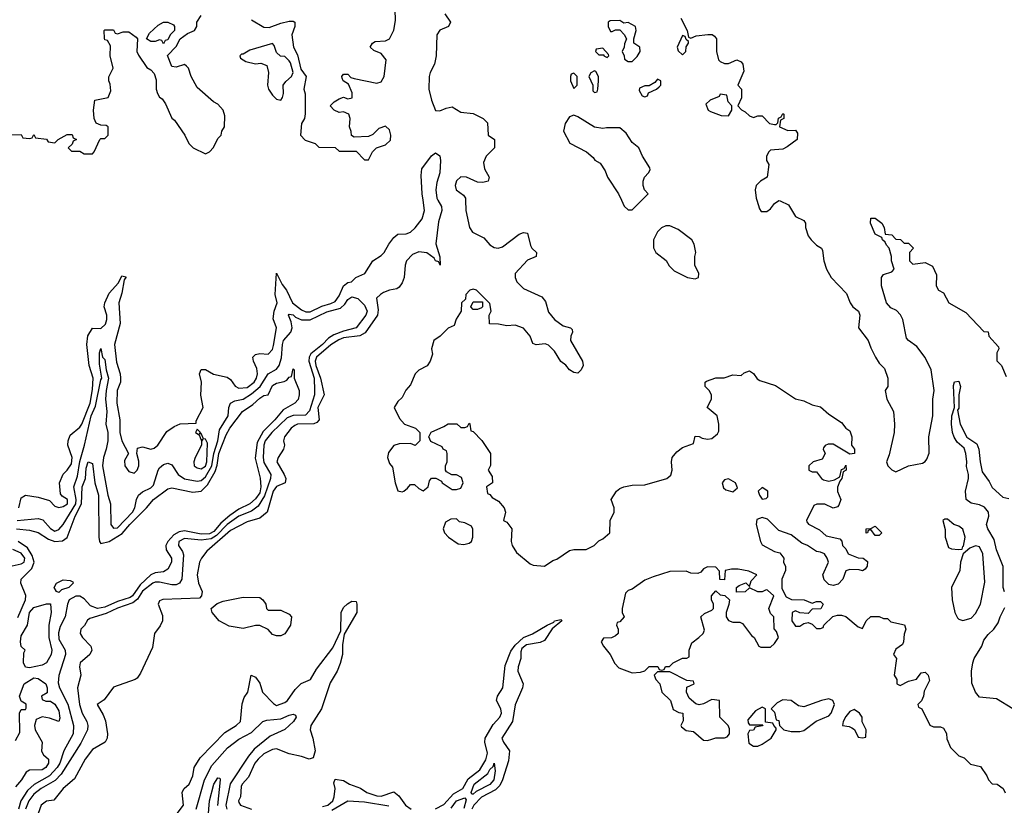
# Model space of a CAD drawing. Header units: inches. Extents: x 2380249 to 2585472, y 382747 to 546448.
# Tile 304 of 626: x 2551602 to 2556308, y 387109 to 390862. Entities that reach past the tile are written whole.
import ezdxf

# ---------------------------------------------------------------- set-up
doc = ezdxf.new("R2010")
doc.units = ezdxf.units.IN
doc.header["$MEASUREMENT"] = 0
doc.layers.add('C5358', color=7, linetype='Continuous')
doc.layers.add('C5359', color=7, linetype='Continuous')

msp = doc.modelspace()

# ---------------------------------------------------------------- linework, layer by layer
at = {"layer": 'C5358', "color": 4}
for points, elevation in [([(2551598.9, 388530), (2551610, 388578), (2551630, 388590.6), (2551690, 388580.5), (2551744.5, 388564.5), (2551770, 388538.8), (2551790, 388531), (2551810, 388537.3), (2551831.2, 388550), (2551831.3, 388570), (2551806, 388586), (2551797.2, 388597.2), (2551792.7, 388650), (2551809.6, 388690.4), (2551830, 388710.8), (2551850, 388741), (2551854, 388770), (2551831.8, 388830), (2551834, 388850), (2551843.3, 388876.7), (2551890, 388914.9), (2551899.1, 388930), (2551938.7, 389030), (2551950, 389096), (2551953.2, 389150), (2551934.5, 389210), (2551923.5, 389310), (2551928.9, 389351.1), (2551950, 389387.7), (2551990, 389386.7), (2552012.9, 389407.1), (2552019.7, 389430), (2552019.2, 389450), (2552006.6, 389490), (2552009.7, 389510), (2552030, 389556.3), (2552075.1, 389604.9), (2552090, 389638.8), (2552110, 389634), (2552110.4, 389630.4), (2552101.1, 389618.9), (2552090, 389555.3), (2552075.8, 389510), (2552082, 389410), (2552055.8, 389310), (2552065.9, 389225.9), (2552083.1, 389170), (2552084.9, 389150), (2552083.8, 389130), (2552068.8, 389090), (2552066.4, 389030), (2552081, 388950), (2552080.7, 388890), (2552091.3, 388850), (2552122, 388790), (2552104, 388756), (2552104.9, 388730), (2552123.4, 388703.4), (2552150, 388696), (2552164, 388710), (2552172.3, 388730), (2552172.5, 388752.5), (2552162, 388790), (2552165.2, 388814.8), (2552190, 388821), (2552230, 388810.5), (2552245.1, 388814.9), (2552262.7, 388830), (2552305.1, 388894.9), (2552341.5, 388918.5), (2552370, 388930.8), (2552446, 388934), (2552446, 388946), (2552479, 389010), (2552467.6, 389067.6), (2552472, 389130), (2552461.2, 389170), (2552469.3, 389190.7), (2552490, 389190.7), (2552528.7, 389168.7), (2552594.4, 389154.4), (2552610, 389142.8), (2552631.9, 389111.9), (2552650, 389102.4), (2552690, 389105.5), (2552723.1, 389130), (2552734.5, 389150), (2552739.1, 389170), (2552735.8, 389195.8), (2552719.3, 389230), (2552717.2, 389250), (2552730, 389262.8), (2552750, 389267.3), (2552790, 389264), (2552810, 389286), (2552814.7, 389305.3), (2552829.4, 389389.4), (2552813.8, 389433.8), (2552818, 389470), (2552833.6, 389510), (2552822.9, 389550), (2552830, 389651), (2552857.3, 389597.3), (2552877.6, 389570), (2552906, 389510), (2552950, 389475.5), (2552970, 389467.1), (2552990, 389467.2), (2553046.3, 389493.7), (2553090, 389505.8), (2553110, 389516.1), (2553130, 389542.4), (2553150, 389590.7), (2553170, 389606), (2553188, 389610), (2553208.7, 389630), (2553251.2, 389648.8), (2553289.8, 389710.2), (2553330, 389736), (2553344, 389750), (2553366.2, 389790), (2553390, 389821.3), (2553410, 389837.6), (2553450, 389839.6), (2553470, 389847.4), (2553492.9, 389867.1), (2553525.1, 389910), (2553537.7, 389950), (2553530.3, 390000)], 16), ([(2553601, 390000), (2553618.4, 389970), (2553620.3, 389950), (2553603.2, 389896.8), (2553591.4, 389791.4), (2553610.4, 389729.6), (2553611.3, 389690), (2553605.6, 389705.6), (2553590, 389709.5), (2553583.3, 389723.3), (2553548.2, 389748.2), (2553510, 389753.1), (2553480.3, 389739.7), (2553451.3, 389710), (2553445.2, 389690), (2553439.7, 389630), (2553430, 389604.5), (2553415.6, 389584.4), (2553404.2, 389575.8), (2553370, 389569.5), (2553341.7, 389558.3), (2553326, 389550), (2553308.4, 389531.6), (2553316, 389476), (2553312, 389450), (2553253.4, 389366.6), (2553228.4, 389351.6), (2553150, 389341.6), (2553127.1, 389332.9), (2553090, 389308.1), (2553021.1, 389250), (2553015, 389230), (2553017.1, 389210), (2553040.6, 389150), (2553057.6, 389070), (2553027.3, 389010), (2553034.4, 388950), (2553022.6, 388937.4), (2553007.9, 388932.1), (2552930.4, 388929.6), (2552916.7, 388923.3), (2552899.1, 388910), (2552867.3, 388870), (2552862.8, 388850), (2552867.3, 388830), (2552864, 388810), (2552837.3, 388770), (2552830.7, 388750), (2552866.4, 388690), (2552874, 388670), (2552871, 388650), (2552830, 388631.5), (2552814, 388610), (2552784.4, 388510), (2552750, 388480.5), (2552690, 388464), (2552610, 388421.1), (2552496.7, 388323.3), (2552470.7, 388290), (2552462, 388270), (2552450.7, 388210), (2552456.3, 388170), (2552474.8, 388130), (2552470.9, 388109.1), (2552461, 388099), (2552287.1, 388092.9), (2552270, 388086), (2552264.7, 388070), (2552284.7, 388015.3), (2552284.7, 387990), (2552273.7, 387966.3), (2552246.8, 387930), (2552237.3, 387862.7), (2552179.8, 387740.2), (2552163.6, 387716.4), (2552154, 387710), (2552050, 387674), (2552006.4, 387613.6), (2551972, 387590), (2552002, 387542), (2552012.5, 387512.5), (2552022.8, 387450), (2552021, 387430), (2552011, 387410), (2551950, 387375.1), (2551915.5, 387330), (2551865.2, 387234.8), (2551810, 387189), (2551766, 387134), (2551730, 387129), (2551704.9, 387110), (2551691, 387070)], 16), ([(2553733.7, 390000), (2553734.8, 389950), (2553751.3, 389870), (2553766.4, 389846.4), (2553820.7, 389820.7), (2553850, 389787.3), (2553870, 389774), (2553889.1, 389770.9), (2553910, 389777.3), (2553990, 389837.3), (2554010, 389846), (2554030, 389842), (2554044.1, 389784.1), (2554050, 389771.3), (2554072, 389750), (2554071.3, 389730), (2554030, 389713.2), (2553970.7, 389650), (2553970.6, 389630), (2553978, 389610), (2554010, 389578), (2554098, 389538), (2554115.2, 389515.2), (2554130, 389464.7), (2554158.8, 389430), (2554199.8, 389399.8), (2554234, 389390), (2554242, 389382), (2554244.7, 389370), (2554236, 389350), (2554234.8, 389330), (2554292, 389230), (2554296, 389210), (2554286, 389190), (2554270, 389174), (2554250, 389177.2), (2554229.4, 389189.4), (2554212.1, 389212.1), (2554189.3, 389229.3), (2554158, 389278), (2554130, 389308), (2554113.2, 389313.2), (2554070, 389308.7), (2554055.3, 389315.3), (2554042, 389350), (2554010, 389388), (2553970, 389402), (2553930, 389399), (2553890, 389408), (2553848.4, 389408.4), (2553846, 389450), (2553855.3, 389470), (2553850, 389506), (2553786, 389570), (2553770, 389575.3), (2553754, 389570), (2553734, 389550), (2553732.7, 389527.3), (2553714, 389510), (2553712, 389470), (2553688, 389432), (2553679.1, 389400.9), (2553650, 389388.7), (2553611.3, 389350), (2553581, 389330), (2553571, 389290), (2553575.3, 389264.7), (2553564.7, 389230), (2553550, 389208), (2553510, 389188), (2553492, 389170), (2553470, 389118), (2553447.5, 389092.5), (2553430, 389058), (2553410, 389038), (2553392, 389010), (2553416.9, 388956.9), (2553442, 388930), (2553494, 388910), (2553514, 388890), (2553514, 388850), (2553492, 388828), (2553470, 388838), (2553416.4, 388836.4), (2553390, 388828), (2553365.2, 388794.8), (2553361, 388770), (2553370, 388742), (2553384.7, 388724.7), (2553397.3, 388650), (2553410, 388611.3), (2553430, 388606.8), (2553438, 388610), (2553456.5, 388623.5), (2553470, 388642), (2553490, 388642), (2553510, 388622), (2553530, 388611.3), (2553555.3, 388630), (2553560.4, 388659.6), (2553570, 388672), (2553591.6, 388671.6), (2553618, 388658), (2553622, 388650), (2553670, 388618), (2553690, 388618), (2553710, 388624.7), (2553722, 388650), (2553714.6, 388674.6), (2553690, 388688), (2553668.4, 388688.4), (2553642, 388702), (2553638, 388710), (2553638, 388730), (2553646, 388750), (2553646, 388790), (2553642, 388802), (2553626, 388810), (2553622, 388822), (2553567.3, 388847.3), (2553558, 388870), (2553568.4, 388891.6), (2553630, 388918), (2553650, 388931), (2553691.2, 388931.1), (2553710, 388914), (2553730, 388914), (2553742, 388918), (2553750, 388934), (2553754, 388930), (2553758, 388898), (2553770, 388894), (2553811.2, 388851.1), (2553852, 388790), (2553852.7, 388732.7), (2553842, 388710), (2553859.6, 388679.6), (2553862, 388650), (2553834, 388630), (2553838, 388598), (2553850, 388594), (2553859.6, 388579.6), (2553890, 388562), (2553918, 388530), (2553924.7, 388510), (2553914, 388470), (2553930, 388462), (2553954.8, 388430), (2553951, 388370), (2553956, 388350), (2553976, 388316), (2554042, 388262), (2554056, 388256), (2554110, 388251), (2554150, 388278), (2554170, 388284.7), (2554230, 388326.8), (2554251.2, 388331.1), (2554310, 388331.3), (2554348, 388350), (2554370, 388372), (2554390, 388382), (2554422, 388410), (2554424, 388470), (2554444, 388510), (2554444, 388530), (2554428.7, 388570), (2554454, 388610), (2554470, 388622.8), (2554490, 388630.8), (2554530, 388638.8), (2554590, 388640.7), (2554695.3, 388670), (2554713.8, 388686.2), (2554720.9, 388710), (2554717.2, 388750), (2554721.2, 388770), (2554742.4, 388797.6), (2554770, 388818.8), (2554822, 388838), (2554830, 388872), (2554850, 388871.3), (2554863.6, 388863.6), (2554890, 388858), (2554910, 388861), (2554936.5, 388883.5), (2554943.1, 388896.9), (2554944, 388930), (2554935.3, 388970), (2554888, 389010), (2554908, 389050), (2554908, 389070), (2554898, 389090), (2554878, 389110), (2554878, 389130), (2554884.7, 389135.3), (2554930, 389151), (2554968.7, 389151.3), (2555010, 389164.7), (2555050, 389162), (2555064.7, 389175.3), (2555090, 389184.7), (2555110, 389171.3), (2555127.1, 389147.1), (2555139.1, 389139.1), (2555214.4, 389114.4), (2555310, 389051.3), (2555350, 389042), (2555390, 389022), (2555430, 389012), (2555470, 388978), (2555530, 388938), (2555550.8, 388910.8), (2555570, 388898), (2555578.8, 388870), (2555578, 388830), (2555592, 388810), (2555592, 388790), (2555570, 388786), (2555490, 388834), (2555465.4, 388834.6), (2555451.6, 388828.4), (2555443.6, 388816.4), (2555442, 388810), (2555451.3, 388790), (2555436.9, 388763.1), (2555394, 388750), (2555374, 388730), (2555374, 388710), (2555390, 388702), (2555410, 388702), (2555434, 388670), (2555443.6, 388663.6), (2555470, 388658), (2555496.4, 388663.6), (2555522, 388678), (2555530, 388714), (2555542, 388718), (2555550, 388734), (2555552, 388710), (2555538, 388702), (2555532, 388670), (2555522, 388658), (2555511.3, 388628.7), (2555511.3, 388608.7), (2555526, 388570), (2555517.3, 388542.7), (2555510, 388535.3), (2555490, 388528.7), (2555450, 388548), (2555412.7, 388547.3), (2555398, 388542), (2555362, 388470), (2555363.6, 388463.6), (2555371.6, 388451.6), (2555425.4, 388425.4), (2555456.9, 388396.9), (2555522, 388382), (2555531.6, 388371.6), (2555534, 388350), (2555550, 388334), (2555562, 388310), (2555610, 388291.3), (2555634, 388290), (2555654, 388274), (2555652, 388252), (2555643.6, 388236.4), (2555630.9, 388229.1), (2555614, 388234), (2555570, 388235.3), (2555551.2, 388228.9), (2555536, 388190), (2555514, 388166), (2555490, 388159), (2555470, 388164), (2555446.6, 388186.6), (2555441.2, 388210), (2555468, 388270), (2555462, 388290), (2555448, 388310), (2555430, 388319), (2555410, 388322), (2555368, 388350), (2555340.9, 388360.9), (2555290, 388401.2), (2555230, 388421.2), (2555176.6, 388476.6), (2555150, 388483.7), (2555125.5, 388474.5), (2555122, 388450), (2555142, 388370), (2555150, 388354), (2555210, 388322), (2555235.3, 388315.3), (2555254, 388290), (2555252, 388270), (2555262, 388250), (2555262, 388230), (2555244.7, 388190), (2555244.7, 388144.7), (2555265.4, 388105.4), (2555291.6, 388091.6), (2555351.2, 388091.1), (2555390, 388074), (2555410, 388082), (2555430, 388082), (2555442, 388070), (2555431.6, 388048.4), (2555390, 388046), (2555370, 388026), (2555330, 388028), (2555310, 388038), (2555294, 388030), (2555292, 387990), (2555310, 387964.7), (2555330, 387964.7), (2555350, 387978), (2555370, 387982), (2555390, 387974), (2555410, 387954), (2555430, 387954), (2555442, 387958), (2555446, 387970), (2555488.4, 388011.6), (2555510, 388018), (2555530, 388018), (2555550, 388011.3), (2555610, 387962), (2555630, 387954), (2555648, 387990), (2555670, 388010.8), (2555710, 388011), (2555730, 388002), (2555750, 388002), (2555766, 387986), (2555830.7, 387970.7), (2555837.3, 387950), (2555830, 387926), (2555826.8, 387890), (2555822, 387878), (2555790, 387855.3), (2555778, 387830), (2555792, 387810), (2555782, 387730), (2555794, 387710), (2555794, 387690), (2555810, 387682), (2555850, 387702), (2555888.8, 387711.1), (2555910, 387742), (2555930, 387744.7), (2555944.7, 387730), (2555950, 387706), (2555925.4, 387654.6), (2555922, 387630), (2555911.6, 387608.4), (2555894, 387590), (2555898, 387578), (2555914, 387570), (2555951.6, 387491.6), (2555970, 387484.7), (2556003.6, 387483.6), (2556016.9, 387476.9), (2556031.6, 387451.6), (2556032.7, 387427.3), (2556050, 387384.7), (2556090, 387344.7), (2556115.3, 387335.3), (2556146.4, 387306.4), (2556194, 387294), (2556224.7, 387250), (2556232, 387230), (2556250, 387212), (2556274, 387210), (2556302, 387190), (2556312, 387168)], 24), ([(2554478.5, 390000), (2554491.6, 389971.6), (2554510, 389954), (2554530, 389954), (2554576, 390000)], 28), ([(2555125.7, 390000), (2555138, 389958), (2555146, 389946), (2555173.6, 389946.4), (2555190, 389958), (2555210, 389984.7), (2555230, 389998), (2555236.9, 389996.9), (2555276.9, 389976.9), (2555310, 389922), (2555350, 389902), (2555358, 389890), (2555358, 389870), (2555371.3, 389830), (2555384.7, 389810), (2555410, 389784.7), (2555434, 389770), (2555439.6, 389759.6), (2555444.7, 389710), (2555458, 389670), (2555481, 389630), (2555553.7, 389553.7), (2555571.3, 389510), (2555584.7, 389490), (2555611.3, 389470), (2555618, 389450), (2555611.3, 389390), (2555658, 389330), (2555670, 389294), (2555692, 389250), (2555710, 389222), (2555736, 389196), (2555751.3, 389150), (2555751.3, 389110), (2555738, 389090), (2555746, 389050), (2555778, 388990), (2555782.8, 388930), (2555781, 388890), (2555756.9, 388783.1), (2555744.7, 388750), (2555752, 388730), (2555770, 388712), (2555790, 388702), (2555850, 388731.3), (2555916.5, 388743.5), (2555930, 388751.3), (2555937.5, 388762.5), (2555949.3, 388790.7), (2555946.6, 388870), (2555966.6, 388970), (2555966.6, 389050), (2555972.3, 389090), (2555958, 389190), (2555930, 389248.7), (2555890, 389301.2), (2555849.5, 389329.5), (2555840.7, 389340.7), (2555822.7, 389430), (2555812.3, 389452.3), (2555792.7, 389472.7), (2555766, 389486), (2555745.2, 389510), (2555721.2, 389590), (2555721.2, 389630), (2555730, 389644.7), (2555770, 389658), (2555782, 389670), (2555768, 389710), (2555768.7, 389730), (2555758, 389770), (2555744.7, 389784.7), (2555739, 389799), (2555726, 389810), (2555722, 389822), (2555690, 389838), (2555668.7, 389890), (2555670, 389914), (2555690, 389914), (2555722, 389890), (2555734, 389870), (2555738, 389838), (2555770, 389834), (2555790, 389814), (2555811.6, 389811.6), (2555830, 389794), (2555850, 389794), (2555874, 389770), (2555854, 389750), (2555854, 389710), (2555870, 389694), (2555930, 389702), (2555964.7, 389684.7), (2555983.6, 389643.6), (2555982, 389590), (2555994, 389570), (2556016.9, 389556.9), (2556042, 389510), (2556123.5, 389463.5), (2556210, 389372), (2556231.2, 389371.1), (2556234, 389350), (2556279.6, 389299.6), (2556282, 389290), (2556272, 389270), (2556272.7, 389232.7), (2556294, 389210), (2556316.9, 389156.9)], 28), ([(2551590.7, 388469.3), (2551690, 388479.1), (2551712.4, 388472.4), (2551750, 388430.7), (2551770, 388419.3), (2551790, 388426.4), (2551810, 388450.6), (2551870.5, 388550), (2551872.4, 388570), (2551860.8, 388630), (2551879.2, 388680.8), (2551889.2, 388750.8), (2551912.6, 388830), (2551944.2, 388970), (2551964.7, 389015.3), (2551990, 389141), (2551995.1, 389150), (2551983.9, 389216.1), (2551984, 389270), (2551990, 389291.3), (2551998, 389250), (2552010, 389238), (2552015.5, 389190), (2552027.3, 389150), (2552015.3, 389090), (2552012.4, 389050), (2552019.2, 388990), (2552014.7, 388930), (2552023.6, 388890), (2552023.2, 388850), (2552016.5, 388810), (2552003.2, 388770), (2551998.5, 388730), (2552024, 388590), (2552037, 388550), (2552038.4, 388450), (2552050, 388433.4), (2552070, 388434.4), (2552141.5, 388510), (2552152.1, 388530), (2552160.5, 388570), (2552169.8, 388590.2), (2552190, 388606.7), (2552230, 388626.4), (2552241.2, 388638.9), (2552263.7, 388710), (2552270, 388721), (2552290, 388737.3), (2552310, 388742.8), (2552330, 388734.8), (2552360.5, 388690), (2552390, 388668.8), (2552450, 388656.9), (2552470, 388661.5), (2552490, 388678.6), (2552521.3, 388730), (2552529.9, 388790.1), (2552549.8, 388850), (2552557.2, 388902.7), (2552598.5, 388970), (2552602, 389010), (2552609.7, 389030.3), (2552630, 389041.7), (2552670, 389049.2), (2552710, 389074.2), (2552751, 389109), (2552790, 389170.4), (2552830, 389191.8), (2552843.1, 389210), (2552854, 389246), (2552857.8, 389310), (2552863.1, 389330), (2552898.9, 389370), (2552904, 389390), (2552899.3, 389419.3), (2552886.6, 389450), (2552890, 389454.8), (2552910, 389452.2), (2552921.1, 389441.1), (2552948.7, 389428.7), (2552990, 389428.1), (2553070, 389466.9), (2553135.8, 389484.2), (2553156.3, 389503.7), (2553170, 389524.9), (2553190, 389538.4), (2553218.8, 389530), (2553250, 389498.8), (2553262.4, 389470), (2553256.5, 389450), (2553210.4, 389390), (2553150, 389374), (2553104, 389356), (2553078.9, 389341.1), (2553050, 389309.8), (2552994.5, 389265.5), (2552986.4, 389250), (2552983.8, 389230), (2553009.3, 389150), (2553012.1, 389090), (2553011.2, 389070), (2552987.1, 388992.9), (2552967.9, 388972.1), (2552910, 388970.8), (2552880.1, 388959.9), (2552808.1, 388890), (2552775.9, 388850), (2552769.4, 388830), (2552765.4, 388770), (2552770, 388746), (2552802.3, 388690), (2552800.3, 388670), (2552773.1, 388586.9), (2552742.1, 388537.9), (2552710, 388514.6), (2552649, 388490), (2552594.2, 388450), (2552542.5, 388397.5), (2552517.4, 388382.6), (2552470, 388376.1), (2552390, 388384), (2552362.4, 388370), (2552361.6, 388350), (2552381.1, 388321.1), (2552385.5, 388305.5), (2552377, 388190), (2552366.8, 388170), (2552350, 388163), (2552330, 388162), (2552270, 388174.7), (2552250, 388174.7), (2552239.1, 388170), (2552190, 388132), (2552166.1, 388093.9), (2552143.8, 388076.2), (2552070, 388050.6), (2552015.1, 388024.9), (2551938, 388002), (2551926.7, 387993.3), (2551912.2, 387967.8), (2551894.8, 387950), (2551890.8, 387930), (2551902.8, 387910), (2551942.8, 387870), (2551946.8, 387850), (2551938, 387830), (2551891, 387790), (2551887.7, 387770), (2551894, 387730), (2551878, 387670), (2551888.8, 387590), (2551901.1, 387550), (2551923.7, 387510), (2551928.8, 387490), (2551927, 387470), (2551894.1, 387405.9), (2551801.4, 387258.6), (2551771.7, 387228.3), (2551705.3, 387190), (2551670, 387162.6), (2551646, 387130), (2551630.2, 387090)], 12), ([(2551588, 388430), (2551650, 388423.7), (2551690, 388411.8), (2551740.5, 388380.5), (2551770, 388369), (2551807.8, 388372.2), (2551830, 388388.5), (2551868.1, 388490), (2551897.7, 388550), (2551901.2, 388630), (2551917.4, 388670), (2551919.7, 388720.3), (2551930, 388750.6), (2551950, 388742), (2551961.7, 388650), (2551979.6, 388590), (2551980.9, 388390), (2551983.7, 388370), (2551990, 388360.5), (2552030, 388368.9), (2552093, 388407), (2552128.9, 388451.1), (2552208, 388530), (2552241.6, 388570), (2552310, 388620.4), (2552330, 388625.3), (2552430, 388605.3), (2552470, 388610.3), (2552499.7, 388640.3), (2552536.4, 388703.6), (2552546.7, 388733.3), (2552554, 388790), (2552590, 388879.3), (2552607.2, 388910), (2552667, 388990), (2552716.4, 389023.6), (2552750, 389054.4), (2552770, 389066.8), (2552789.4, 389070.6), (2552810, 389114), (2552830, 389126), (2552866, 389134), (2552879.3, 389140.7), (2552890, 389154), (2552902, 389158), (2552910, 389194), (2552914, 389190), (2552914, 389150), (2552938, 389090), (2552938.8, 389070), (2552932.8, 389047.2), (2552918, 389030), (2552861.2, 388998.8), (2552821.1, 388950), (2552766, 388894), (2552737.7, 388842.3), (2552727.8, 388767.8), (2552751.3, 388671.3), (2552755.2, 388630), (2552750, 388602.4), (2552730, 388572.8), (2552703.1, 388550), (2552650, 388524.4), (2552606.8, 388493.2), (2552563.5, 388456.5), (2552530, 388417.4), (2552510, 388405.9), (2552470, 388403.7), (2552390, 388419.8), (2552364.4, 388415.6), (2552338.7, 388401.3), (2552310.2, 388370), (2552300.9, 388350), (2552302.6, 388330), (2552327.2, 388290), (2552327.4, 388270), (2552310, 388237), (2552290, 388225.1), (2552250, 388220.4), (2552230, 388209.8), (2552177.9, 388162.1), (2552141.2, 388110), (2552130, 388101.4), (2552070, 388082.2), (2552010, 388056.2), (2551974, 388050), (2551941.4, 388061.4), (2551910, 388095.1), (2551890, 388107.4), (2551870, 388108.5), (2551838.7, 388090), (2551830.4, 388070), (2551820.4, 388010), (2551796.1, 387963.9), (2551787.5, 387932.5), (2551790, 387902.8), (2551819.5, 387850), (2551822, 387830), (2551790, 387728.7), (2551786, 387694), (2551792.2, 387670), (2551832.4, 387592.4), (2551860.3, 387490), (2551857.8, 387450), (2551812.8, 387370), (2551794, 387310), (2551781.2, 387290), (2551744.9, 387250), (2551671.4, 387208.6), (2551640.4, 387179.6), (2551608.2, 387130), (2551596.8, 387090)], 8), ([(2556309.3, 388129.3), (2556302.7, 388150), (2556302.9, 388250), (2556270, 388329), (2556259.5, 388379.5), (2556229.4, 388430), (2556222.7, 388450), (2556234, 388490), (2556232.3, 388510), (2556212.6, 388532.6), (2556190, 388544.5), (2556150, 388552.7), (2556126, 388570), (2556122.7, 388610), (2556136, 388670), (2556136, 388690), (2556127, 388727), (2556129.5, 388750.5), (2556124.2, 388790), (2556115.3, 388815.3), (2556083.3, 388843.3), (2556067.9, 388867.9), (2556059.5, 388890), (2556055.1, 388930), (2556057.2, 388970), (2556069.3, 389010), (2556065.6, 389114.4), (2556070, 389131.3), (2556090, 389134.8), (2556098, 389110), (2556090.4, 389070), (2556090, 389006), (2556083.6, 388996.4), (2556096.4, 388930), (2556128, 388868), (2556176.5, 388836.5), (2556186.7, 388810), (2556191.9, 388750), (2556202, 388702), (2556235.6, 388655.6), (2556250, 388627.3), (2556301.1, 388581.1), (2556330, 388574)], 24), ([(2551594.3, 388005.7), (2551630.9, 388090), (2551631.6, 388111.6), (2551608.1, 388170), (2551609.6, 388190), (2551660, 388240), (2551670.9, 388270), (2551662.6, 388302.6), (2551639.3, 388339.3), (2551594.5, 388370)], 8), ([(2551566.2, 388253.8), (2551610, 388262), (2551623.7, 388270), (2551627.8, 388290), (2551610, 388313.5), (2551570, 388331.1)], 12), ([(2552355.3, 387070), (2552385.2, 387110), (2552379, 387170), (2552382, 387178), (2552388.7, 387190), (2552412, 387210), (2552429.4, 387250), (2552437, 387290), (2552464.4, 387335.6), (2552583.3, 387456.7), (2552637.2, 387490), (2552657, 387510), (2552665.6, 387594.4), (2552675.9, 387624.1), (2552693.2, 387650), (2552708, 387730), (2552730, 387722), (2552750, 387692), (2552762.8, 387650), (2552815.9, 387595.9), (2552830, 387586), (2552870, 387600.5), (2552882.7, 387610), (2552918.3, 387661.7), (2552948.3, 387691.7), (2552992, 387710), (2553020.8, 387759.2), (2553098.2, 387861.8), (2553137.2, 387942.8), (2553138, 388030), (2553150, 388054), (2553168.3, 388071.7), (2553190, 388084), (2553210, 388082), (2553214, 388070), (2553214, 388030), (2553152.8, 387927.2), (2553144.9, 387875.1), (2553144.9, 387830), (2553134, 387786), (2553120.4, 387750), (2553085.7, 387694.3), (2553044.9, 387570), (2552994, 387490), (2552990.7, 387470), (2553004, 387430), (2553014.8, 387370), (2553004.7, 387335.3), (2552986, 387330), (2552950, 387342.7), (2552890, 387355.1), (2552830, 387379.3), (2552810, 387375.1), (2552770, 387355.1), (2552742, 387330), (2552726, 387310), (2552696.7, 387243.3), (2552665.5, 387210), (2552660.7, 387199.3), (2552657.3, 387150), (2552648.2, 387130), (2552650, 387122), (2552658, 387110), (2552710, 387091.3)], 16), ([(2556348, 387570), (2556270, 387617.2), (2556190, 387625.2), (2556169.5, 387649.5), (2556153.2, 387693.2), (2556151.8, 387750), (2556157, 387790), (2556164.5, 387810), (2556201.2, 387870), (2556210, 387898), (2556230, 387924.7), (2556258, 387950), (2556279, 387981), (2556288, 388010), (2556310, 388054)], 24), ([(2553590, 387091.7), (2553630, 387112.9), (2553676.4, 387163.6), (2553719.7, 387190), (2553745, 387235), (2553800.9, 387279.1), (2553830, 387326), (2553837.8, 387357.8), (2553825, 387410), (2553827, 387430), (2553864.8, 387495.2), (2553897.7, 387530), (2553904.4, 387550), (2553902.4, 387570), (2553880.7, 387610), (2553886, 387630), (2553911.2, 387670), (2553923.1, 387776.9), (2553950, 387846), (2553970, 387873.4), (2554009.8, 387910.2), (2554052.4, 387927.6), (2554122.7, 387970), (2554155.5, 387984.5), (2554159, 387990), (2554190, 387996), (2554193.4, 387990), (2554147.9, 387952.1), (2554110, 387896.2), (2554090, 387887.4), (2554024.4, 387875.6), (2554001.7, 387858.3), (2553997.3, 387842.7), (2553998, 387810), (2553984.2, 387770), (2553983.1, 387750), (2554008.8, 387690), (2554005.3, 387670), (2553970.2, 387589.8), (2553957.6, 387510), (2553906.3, 387430), (2553914.6, 387410), (2553943.6, 387370), (2553938, 387322), (2553909.2, 387230), (2553896.9, 387203.1), (2553876.8, 387183.2), (2553810, 387147.4), (2553773.1, 387110), (2553763.2, 387090)], 16), ([(2551582, 387418), (2551603.9, 387456.1), (2551600.9, 387550), (2551610, 387566), (2551630, 387566.8), (2551633.6, 387573.6), (2551632.9, 387592.9), (2551610, 387606), (2551602, 387630), (2551624, 387690), (2551670, 387717.3), (2551690, 387714.8), (2551727.3, 387690), (2551734, 387670), (2551733, 387647), (2551706, 387630), (2551710, 387614), (2551727.1, 387607.1), (2551750, 387607.3), (2551770, 387593), (2551790, 387561), (2551794.4, 387525.6), (2551790, 387508.7), (2551745.3, 387525.3), (2551710, 387532.3), (2551681.8, 387518.2), (2551673.1, 387490), (2551676, 387470), (2551710.5, 387410), (2551707.3, 387367.3), (2551716, 387350), (2551740.7, 387330), (2551740.5, 387310), (2551727.3, 387290), (2551710, 387278.4), (2551650, 387277.2), (2551633.4, 387266.6), (2551610.8, 387230), (2551582.5, 387197.5)], 4), ([(2552446, 387090), (2552485.7, 387230), (2552520.8, 387299.2), (2552596, 387384.1), (2552650, 387425.5), (2552710, 387457.1), (2552764, 387510), (2552783.5, 387516.5), (2552850, 387522.6), (2552890, 387540.4), (2552910, 387544), (2552919.9, 387539.9), (2552924, 387530), (2552910.4, 387510), (2552870, 387471.8), (2552799.9, 387440.1), (2552723.2, 387376.8), (2552696, 387344), (2552608, 387212), (2552588.4, 387110), (2552592.6, 387090)], 12), ([(2552501.2, 387030), (2552509.7, 387130), (2552529.7, 387210), (2552550, 387241), (2552558.8, 387238.8), (2552561, 387230), (2552547.9, 387107.9)], 8), ([(2553050, 387102.6), (2553074.5, 387110), (2553098.7, 387130), (2553105.6, 387150), (2553109.5, 387189.5), (2553104, 387216), (2553110, 387234), (2553150, 387226.8), (2553178, 387210), (2553230.9, 387190.9), (2553262, 387170), (2553310, 387154.9), (2553330, 387152.4), (2553390, 387173), (2553414.9, 387154.9), (2553446.7, 387110), (2553474, 387090)], 16), ([(2553094.9, 387085.1), (2553170, 387130.4), (2553250, 387125.1), (2553366.5, 387106.5)], 12), ([(2553664.1, 387095.9), (2553690, 387130.3), (2553730, 387144.7), (2553735.9, 387135.9), (2553725.7, 387094.3)], 12)]:
    msp.add_lwpolyline(points, dxfattribs=dict(at, elevation=elevation))
for points, elevation in [([(2554710, 389878), (2554690, 389878), (2554670, 389868), (2554651.2, 389848.9), (2554631.3, 389810), (2554631.6, 389771.6), (2554642, 389750), (2554691.2, 389711.1), (2554706.4, 389686.4), (2554730, 389662), (2554794, 389630), (2554830, 389624.7), (2554846, 389630), (2554848, 389650), (2554828.8, 389688.9), (2554828.7, 389730), (2554834, 389750), (2554825.2, 389790), (2554814, 389810), (2554750, 389859)], 28), ([(2553770, 389478), (2553758, 389490), (2553770, 389514), (2553814, 389514), (2553814, 389490), (2553810, 389486), (2553790, 389478)], 24), ([(2552450, 388906), (2552442, 388890), (2552459.6, 388879.6), (2552470, 388854), (2552478, 388858), (2552472, 388848), (2552471.3, 388830), (2552440.7, 388770), (2552434.8, 388750), (2552436, 388730), (2552450, 388720.7), (2552470, 388717.1), (2552490, 388728.8), (2552497.6, 388750), (2552499.3, 388839.3), (2552490, 388858), (2552480.4, 388860.4), (2552470, 388886), (2552462, 388882), (2552466, 388890)], 16), ([(2554990, 388669.3), (2554970, 388664), (2554958.8, 388650), (2554966, 388626), (2554976.8, 388616.8), (2555010, 388606), (2555033.6, 388626.4), (2555024, 388650)], 24), ([(2555150, 388628), (2555132, 388610), (2555138, 388590), (2555150, 388572), (2555170, 388574), (2555178, 388582), (2555178, 388610)], 24), ([(2553690, 388478), (2553663.6, 388476.4), (2553638, 388462), (2553626, 388430), (2553632, 388410), (2553652, 388390), (2553698, 388358), (2553724.7, 388355.3), (2553750, 388361), (2553762, 388370), (2553768.7, 388390), (2553768, 388428), (2553762, 388442), (2553730, 388458), (2553704, 388464)], 24), ([(2556036.4, 388476.4), (2556023.6, 388476.4), (2556014, 388470), (2556026, 388426), (2556024.9, 388390), (2556041.2, 388341.2), (2556054.8, 388334.8), (2556088.2, 388331.8), (2556106.6, 388333.4), (2556110, 388344.7), (2556113.6, 388346.4), (2556121.3, 388390), (2556110, 388429), (2556090, 388442), (2556066, 388450)], 28), ([(2555690, 388398), (2555670, 388426), (2555658, 388422), (2555654, 388410), (2555648.4, 388408.4), (2555648, 388430), (2555670, 388432), (2555690, 388442), (2555722, 388410), (2555710, 388398)], 24), ([(2556170, 388349), (2556142.5, 388337.5), (2556111.3, 388310), (2556098, 388270), (2556096, 388230), (2556056, 388150), (2556058.8, 388090), (2556071, 388030), (2556084.5, 388004.5), (2556090, 387998), (2556110, 387991.3), (2556150, 388002.8), (2556170, 388026), (2556194.5, 388070), (2556215.5, 388175.5), (2556206, 388310), (2556190, 388344)], 28), ([(2554890, 388248), (2554870, 388238), (2554857.3, 388222.7), (2554842.8, 388217.2), (2554810, 388218), (2554786.8, 388226.8), (2554710, 388226), (2554630, 388201.2), (2554590, 388184), (2554530, 388142), (2554510, 388135.3), (2554496.9, 388123.1), (2554482, 388050), (2554482, 388030), (2554492, 388010), (2554470, 387986), (2554458, 387982), (2554454, 387970), (2554462, 387950), (2554462, 387930), (2554450, 387918), (2554431.2, 387908.9), (2554392.7, 387907.3), (2554382, 387890), (2554392, 387870), (2554424.7, 387830), (2554446.4, 387786.4), (2554466.4, 387766.4), (2554530, 387742), (2554570, 387744.7), (2554590, 387752), (2554610, 387772), (2554651.6, 387771.6), (2554658, 387758), (2554670, 387754), (2554682, 387758), (2554688.4, 387771.6), (2554707.3, 387772.7), (2554726, 387790), (2554770, 387812), (2554790, 387812), (2554802, 387818), (2554802, 387850), (2554814, 387886), (2554848, 387910), (2554868, 387930), (2554874.6, 387945.4), (2554858, 388010), (2554874.6, 388025.4), (2554910, 388042), (2554918, 388050), (2554918, 388070), (2554908, 388090), (2554908, 388110), (2554930, 388134), (2554950, 388114), (2554971.6, 388111.6), (2554994, 388090), (2554991.6, 388068.4), (2554978, 388030), (2554978, 388010), (2554990, 387992), (2555010, 387984.7), (2555043.6, 387983.6), (2555056.9, 387976.9), (2555099.6, 387919.6), (2555112, 387910), (2555134, 387870), (2555144.7, 387864.7), (2555190, 387864.7), (2555210, 387882), (2555228, 387910), (2555219, 387939), (2555207.3, 387952.7), (2555206, 388010), (2555190, 388026), (2555182, 388050), (2555206, 388110), (2555176.4, 388136.4), (2555170, 388138), (2555151.3, 388128.7), (2555130, 388129), (2555090, 388148), (2555070, 388128.7), (2555027.3, 388127.3), (2555028, 388150), (2555040.4, 388159.6), (2555072, 388172), (2555090, 388154), (2555098, 388182), (2555126, 388210), (2555087.3, 388227.3), (2555036.5, 388236.5), (2555003.5, 388236.5), (2554974, 388230), (2554970, 388186), (2554948.4, 388188.4), (2554947.3, 388227.3), (2554930, 388246)], 24), ([(2551790, 388125.2), (2551778, 388130), (2551768, 388150), (2551778, 388170), (2551810, 388186), (2551843.6, 388183.6), (2551856, 388176), (2551858, 388170), (2551838, 388150), (2551802, 388138)], 4), ([(2552790, 388042), (2552850, 388042), (2552890, 388022), (2552902, 388010), (2552896, 387970), (2552870, 387928.7), (2552850, 387919), (2552830, 387919), (2552810, 387925.2), (2552789.3, 387949.3), (2552750, 387968.7), (2552730, 387968.7), (2552670, 387954), (2552604.1, 387964.1), (2552555.3, 387990), (2552522, 388030), (2552518, 388050), (2552546.8, 388073.2), (2552575.5, 388084.5), (2552670, 388102.8), (2552750, 388101), (2552764.7, 388090), (2552778, 388070), (2552782, 388050)], 16), ([(2551650, 387766), (2551630, 387769.2), (2551620.5, 387790), (2551622, 387838), (2551628, 387850), (2551610, 387868), (2551606, 387890), (2551610, 387918), (2551639.5, 387970), (2551649.7, 388030), (2551670, 388054), (2551730, 388071.3), (2551750, 388072), (2551752.4, 388030), (2551741.6, 387970), (2551741.3, 387910), (2551756.4, 387850), (2551753, 387830), (2551730, 387789.3), (2551710, 387778)], 4), ([(2554710, 387746), (2554650, 387746), (2554634, 387730), (2554642, 387710), (2554662, 387690), (2554672, 387650), (2554712, 387610), (2554726, 387566), (2554752.7, 387552.7), (2554772, 387550), (2554772.7, 387512.7), (2554762, 387490), (2554764.7, 387484.7), (2554787.1, 387467.1), (2554822, 387462), (2554870, 387421), (2554890, 387418), (2554910, 387424.7), (2554930, 387431.3), (2554970, 387431.3), (2554983.1, 387436.9), (2554995.3, 387450), (2554994.6, 387474.6), (2554988, 387490), (2554948, 387530), (2554946, 387610), (2554910, 387614), (2554870, 387594), (2554850, 387589), (2554833.6, 387593.6), (2554801.2, 387621.2), (2554788.7, 387650), (2554790, 387674), (2554826, 387690), (2554822, 387702), (2554790, 387706)], 24), ([(2555470, 387617.2), (2555434, 387610), (2555350, 387579), (2555323.7, 387583.7), (2555289, 387609), (2555250, 387613.2), (2555222, 387598), (2555194, 387570), (2555210, 387554), (2555218, 387518), (2555230, 387514), (2555234, 387490), (2555254, 387470), (2555290, 387461), (2555330, 387461), (2555350, 387466.8), (2555409.3, 387510.7), (2555470, 387536), (2555481.2, 387550), (2555496, 387590), (2555488, 387610)], 24), ([(2555150, 387578), (2555119.6, 387560.4), (2555082, 387518), (2555083.6, 387503.6), (2555090, 387494), (2555154, 387494), (2555150, 387488), (2555118, 387482), (2555110, 387468), (2555090, 387466), (2555082, 387450), (2555086.4, 387406.4), (2555110, 387391.3), (2555130, 387391.3), (2555150, 387401), (2555194, 387430), (2555218, 387470), (2555218, 387478), (2555206, 387490), (2555202, 387502), (2555166, 387506), (2555166, 387570)], 24), ([(2555590, 387566), (2555570, 387557.2), (2555550, 387534), (2555538, 387510), (2555534, 387490), (2555566, 387486), (2555579.8, 387479.8), (2555591.3, 387471.3), (2555610, 387434), (2555630, 387432), (2555646, 387434), (2555648, 387470), (2555628.4, 387508.4), (2555628.7, 387530), (2555615.3, 387550)], 24), ([(2553762.9, 387162.9), (2553759.3, 387170), (2553775.1, 387210), (2553839.3, 387260.7), (2553850, 387280.7), (2553865.8, 387294.2), (2553870.7, 387310.7), (2553874.1, 387274.1), (2553868.2, 387230), (2553850, 387208.6), (2553784.7, 387175.3), (2553770, 387162.9)], 12)]:
    msp.add_lwpolyline(points, close=True, dxfattribs=dict(at, elevation=elevation))
at = {"layer": 'C5359', "color": 4}
for points, elevation in [([(2551530, 390312), (2551610, 390314), (2551618, 390298), (2551650, 390294), (2551662, 390298), (2551670, 390314), (2551678, 390298), (2551730, 390292), (2551738, 390278), (2551770, 390274), (2551786, 390290), (2551830, 390314), (2551854, 390314), (2551858, 390298), (2551874, 390290), (2551858, 390282), (2551852.7, 390267.3), (2551834, 390250), (2551850, 390234), (2551890, 390234), (2551910, 390222), (2551950, 390222), (2551958, 390230), (2551986, 390290), (2551990, 390294), (2552010, 390294), (2552026, 390310), (2552026, 390350), (2552016.4, 390356.4), (2551990, 390358), (2551967.3, 390367.3), (2551958, 390390), (2551955.3, 390430), (2551962, 390478), (2552026, 390490), (2552038, 390522), (2552034.6, 390554.6), (2552028, 390570), (2552028.4, 390588.4), (2552049, 390630), (2552035.3, 390690), (2552036.4, 390736.4), (2552022, 390762), (2552010, 390766), (2552007.3, 390772.7), (2552006, 390810), (2552010, 390814), (2552050, 390814), (2552058, 390798), (2552070, 390794), (2552096.4, 390803.6), (2552123.6, 390803.6), (2552158.8, 390778.8), (2552164.7, 390770), (2552162.8, 390710), (2552170, 390692), (2552210, 390634), (2552230, 390622), (2552245.4, 390605.4), (2552254.4, 390574.4), (2552254.8, 390530), (2552261, 390510), (2552270, 390492), (2552283.6, 390483.6), (2552299.8, 390459.8), (2552330, 390392), (2552342.8, 390382.8), (2552392, 390310), (2552411.2, 390271.1), (2552432, 390250), (2552490, 390222), (2552508.8, 390231.1), (2552528.8, 390251.1), (2552550, 390294), (2552566, 390310), (2552568, 390330), (2552582, 390350), (2552583.1, 390403.1), (2552575.3, 390430), (2552550, 390458), (2552528.8, 390468.9), (2552450, 390538), (2552422, 390590), (2552408.7, 390630), (2552400.2, 390640.2), (2552390, 390648.7), (2552350, 390635.3), (2552330, 390638), (2552308.7, 390691.3), (2552350, 390734), (2552369, 390771), (2552404.7, 390795.3), (2552438, 390810), (2552448.7, 390830), (2552449, 390850), (2552470, 390882)], 24), ([(2552710, 390862), (2552770, 390826), (2552794.6, 390825.4), (2552850, 390846), (2552890, 390854.8), (2552910, 390854.8), (2552918, 390850), (2552918, 390830), (2552902.8, 390790), (2552911.3, 390730), (2552930, 390694), (2552946, 390626), (2552971, 390590), (2552960.7, 390530), (2552967.3, 390507.3), (2552967.1, 390412.9), (2552962.8, 390390), (2552950, 390366), (2552944.7, 390310), (2552966.4, 390286.4), (2553014, 390270), (2553032.7, 390252.7), (2553110, 390252), (2553130, 390234), (2553210, 390234), (2553250, 390192), (2553270, 390192), (2553289, 390231), (2553308, 390250), (2553350, 390264.9), (2553373.9, 390286.1), (2553376.3, 390310), (2553370, 390336), (2553350, 390354), (2553318, 390342), (2553290, 390314), (2553270, 390304), (2553200.4, 390300.4), (2553188.4, 390308.4), (2553187.3, 390327.3), (2553178, 390350), (2553182, 390390), (2553175.3, 390410), (2553150, 390422), (2553130, 390418), (2553106, 390430), (2553086, 390450), (2553106, 390470), (2553130, 390484.7), (2553150, 390491.3), (2553170, 390484.7), (2553192, 390488), (2553191.9, 390511.9), (2553174, 390554), (2553148, 390570), (2553143.1, 390583.1), (2553142, 390590), (2553150, 390602), (2553170, 390602), (2553185.4, 390585.4), (2553200.7, 390580.7), (2553310, 390559.1), (2553330, 390564.9), (2553343.6, 390590), (2553353.6, 390670), (2553330, 390701.2), (2553294.6, 390714.6), (2553278, 390730), (2553288, 390750), (2553302, 390758), (2553350, 390760.5), (2553370, 390770.7), (2553390, 390811.3), (2553398.9, 390858.9), (2553397, 390910)], 24), ([(2553634, 390890), (2553660.7, 390850), (2553651, 390830), (2553610, 390812), (2553595.5, 390790), (2553592.2, 390690), (2553584.6, 390650), (2553563.6, 390610), (2553558.8, 390590), (2553557.6, 390530), (2553570, 390478), (2553590, 390428.2), (2553610, 390426), (2553640.1, 390439.9), (2553670, 390445.5), (2553710, 390420.7), (2553770, 390414), (2553818, 390390), (2553838.8, 390370), (2553842, 390310), (2553872, 390290), (2553872, 390250), (2553832, 390210), (2553819.6, 390180.4), (2553824, 390150), (2553846, 390110), (2553842, 390090), (2553815.9, 390084.1), (2553790, 390086), (2553738, 390110), (2553710, 390111.8), (2553690, 390092.7), (2553683.1, 390070), (2553687.7, 390050), (2553724.1, 390024.1), (2553733.4, 390010), (2553733.7, 390000)], 24), ([(2554762, 390870), (2554792, 390810), (2554798, 390778), (2554810, 390774), (2554835.3, 390784.7), (2554891.2, 390791.1), (2554911.2, 390791.1), (2554923.6, 390783.6), (2554932, 390770), (2554932, 390710), (2554942, 390670), (2554950, 390662), (2554970, 390652), (2554990, 390652), (2555030, 390671), (2555050, 390661), (2555058.8, 390650), (2555063.6, 390616.4), (2555034, 390550), (2555051.3, 390530), (2555051.2, 390488.9), (2555034, 390450), (2555051.6, 390431.6), (2555070, 390422), (2555090, 390402), (2555110, 390394), (2555130, 390402), (2555150, 390402), (2555186.4, 390366.4), (2555210, 390362), (2555218, 390362), (2555226, 390370), (2555228.4, 390391.6), (2555242, 390398), (2555250, 390414), (2555254, 390410), (2555254, 390390), (2555238, 390382), (2555234, 390350), (2555272.7, 390332.7), (2555310, 390334), (2555319.6, 390319.6), (2555318, 390290), (2555270, 390254), (2555250, 390244), (2555190, 390238), (2555182, 390230), (2555172, 390210), (2555172, 390190), (2555182, 390170), (2555174, 390110), (2555142, 390090), (2555122, 390070), (2555118, 390050), (2555122.8, 390010), (2555125.7, 390000)], 28), ([(2554576, 390000), (2554606, 390030), (2554588.8, 390048.9), (2554582, 390070), (2554582, 390090), (2554588.7, 390110), (2554608, 390130), (2554615.3, 390144.7), (2554614.6, 390154.6), (2554579, 390210), (2554562, 390250), (2554530, 390275.3), (2554500.4, 390320.4), (2554470, 390346), (2554406, 390346), (2554390, 390342), (2554350, 390348), (2554270, 390398), (2554250, 390406), (2554230, 390398), (2554210, 390366), (2554202, 390330), (2554231.6, 390271.6), (2554311, 390231), (2554343.6, 390203.6), (2554351.6, 390191.6), (2554376.9, 390176.9), (2554399.8, 390139.8), (2554412, 390110), (2554464.7, 390030), (2554478.5, 390000)], 28), ([(2553530.3, 390000), (2553525.8, 390030), (2553521.7, 390118.3), (2553524.5, 390150), (2553570, 390211), (2553590, 390226), (2553610, 390212), (2553613, 390190), (2553610.4, 390130.4), (2553595.9, 390084.1), (2553591.2, 390050), (2553595.3, 390010), (2553601, 390000)], 16)]:
    msp.add_lwpolyline(points, dxfattribs=dict(at, elevation=elevation))
for points, elevation in [([(2552290, 390746), (2552282, 390762), (2552270, 390766), (2552250, 390758), (2552230, 390758), (2552208, 390770), (2552223.1, 390796.9), (2552264.7, 390835.3), (2552290, 390851), (2552310.9, 390850.9), (2552336.9, 390836.9), (2552342, 390830), (2552342, 390810), (2552322, 390790), (2552310, 390766), (2552298, 390762)], 24), ([(2554470, 390858), (2554423.6, 390856.4), (2554414, 390850), (2554414, 390830), (2554426, 390806), (2554434.6, 390805.4), (2554450, 390814), (2554470, 390814), (2554491.6, 390791.6), (2554502, 390770), (2554492.7, 390747.3), (2554492, 390730), (2554482, 390710), (2554492, 390690), (2554492.7, 390672.7), (2554510, 390662), (2554530, 390662), (2554553.6, 390686.4), (2554568, 390710), (2554566, 390730), (2554538, 390750), (2554538, 390770), (2554548, 390810), (2554546, 390830), (2554510, 390848), (2554490, 390846)], 28), ([(2554770, 390786), (2554744.7, 390730), (2554750, 390714), (2554770, 390694), (2554786, 390710), (2554788, 390732), (2554798, 390750), (2554798, 390758), (2554787.3, 390767.3), (2554782, 390782)], 28), ([(2552810, 390748), (2552703, 390717), (2552670, 390698), (2552662, 390698), (2552654, 390690), (2552658, 390678), (2552682.8, 390662.8), (2552730, 390650.7), (2552754.8, 390654.8), (2552783.6, 390643.6), (2552790.9, 390609.1), (2552786.8, 390550), (2552791.3, 390530), (2552810, 390502), (2552830, 390482), (2552850, 390478), (2552859, 390490), (2552864, 390510), (2552862, 390550), (2552873.6, 390566.4), (2552902, 390590), (2552908.7, 390610), (2552896.4, 390656.4), (2552890, 390666), (2552870, 390686), (2552848.4, 390688.4), (2552830, 390706), (2552819, 390739)], 24), ([(2554390, 390726), (2554358, 390722), (2554354, 390710), (2554370, 390694), (2554394, 390694), (2554394, 390690), (2554410, 390682), (2554418, 390690), (2554416.4, 390696.4)], 28), ([(2554250, 390606), (2554238, 390602), (2554234, 390590), (2554234, 390570), (2554250, 390534), (2554266, 390550), (2554266, 390590)], 28), ([(2554350, 390618), (2554332, 390608), (2554322, 390590), (2554342, 390550), (2554342, 390522), (2554350, 390514), (2554362, 390518), (2554366, 390530), (2554368, 390570), (2554368, 390590), (2554355.3, 390615.3)], 28), ([(2554650, 390578), (2554638, 390562), (2554610, 390546), (2554590, 390546), (2554564.7, 390535.3), (2554563.6, 390523.6), (2554578, 390498), (2554590, 390494), (2554602, 390498), (2554607.3, 390512.7), (2554646, 390530), (2554658, 390542), (2554666, 390550), (2554666, 390570)], 28), ([(2554950, 390506), (2554944.7, 390495.3), (2554902.8, 390477.2), (2554882, 390458), (2554892, 390430), (2554903.5, 390423.5), (2554955.3, 390404.7), (2554990, 390402), (2555006, 390430), (2555006, 390450), (2554988, 390470), (2554982, 390502)], 28)]:
    msp.add_lwpolyline(points, close=True, dxfattribs=dict(at, elevation=elevation))

doc.saveas('drawing.dxf')
